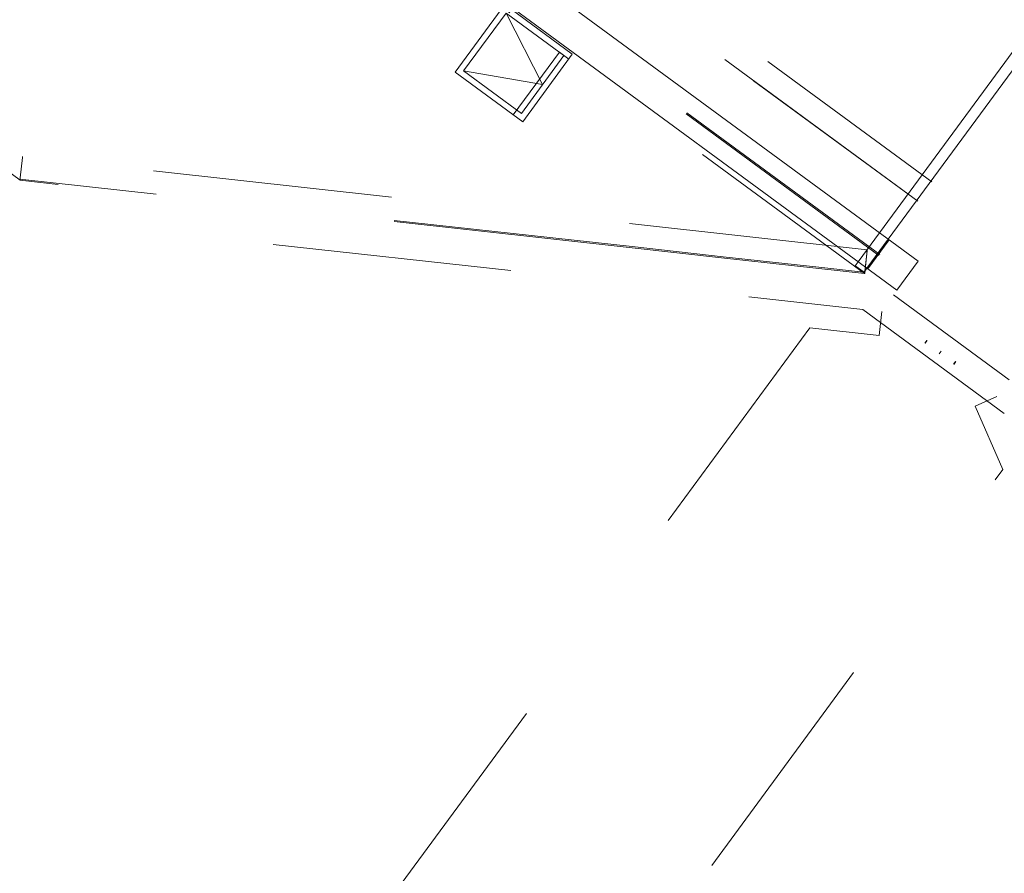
# Model space of a CAD drawing. Header units: metres. Extents: x 135583 to 135939, y 457896 to 458258.
# Tile 316 of 599: x 135792.02 to 135800.24, y 457943.63 to 457950.76. Entities that reach past the tile are written whole.
import ezdxf

# ---------------------------------------------------------------- set-up
doc = ezdxf.new("R2010")
doc.units = ezdxf.units.M
doc.linetypes.add('Hidden', pattern=[4, 2, -2])
doc.layers.add('NIEUWE INSTALLATIE', color=250, linetype='Continuous', lineweight=0)

msp = doc.modelspace()

# ---------------------------------------------------------------- linework, layer by layer
at = {"layer": 'NIEUWE INSTALLATIE', "linetype": 'Hidden'}
for p, q in [((135788.5955, 457957.5139), (135799.6362, 457949.4026)), ((135788.5955, 457957.5139), (135799.6362, 457949.4026)), ((135799.5178, 457949.2414), (135788.4771, 457957.3528)), ((135788.4771, 457957.3528), (135799.5178, 457949.2414)), ((135799.5178, 457949.2414), (135788.4771, 457957.3528)), ((135788.4771, 457957.3528), (135799.5178, 457949.2414)), ((135787.9118, 457957.0765), (135799.4296, 457948.6147)), ((135787.9183, 457957.0854), (135799.4361, 457948.6235)), ((135788.0506, 457956.7355), (135799.0737, 457948.637)), ((135788.0506, 457956.7355), (135799.0737, 457948.637)), ((135795.7238, 457950.3305), (135796.079, 457950.814)), ((135796.079, 457950.814), (135796.5626, 457950.4588)), ((135796.5243, 457950.487), (135796.1395, 457949.9631)), ((135796.5243, 457950.487), (135796.1395, 457949.9631)), ((135796.6029, 457950.4293), (135796.5243, 457950.487)), ((135796.6029, 457950.4293), (135796.5243, 457950.487)), ((135796.5626, 457950.4588), (135796.2074, 457949.9753)), ((135796.2074, 457949.9753), (135795.7238, 457950.3305)), ((135792.0188, 457949.4164), (135790.9215, 457950.2225)), ((135792.0188, 457949.4164), (135790.9215, 457950.2225)), ((135792.02, 457949.4369), (135792.0386, 457949.6059)), ((135792.02, 457949.4369), (135792.0386, 457949.6059)), ((135792.02, 457949.4369), (135792.0386, 457949.6059)), ((135792.02, 457949.4369), (135792.0386, 457949.6059)), ((135799.0973, 457948.8361), (135792.0398, 457949.6158)), ((135799.0973, 457948.8361), (135792.0398, 457949.6158)), ((135799.0973, 457948.8361), (135792.0398, 457949.6158)), ((135799.0973, 457948.8361), (135792.0398, 457949.6158)), ((135792.3371, 457949.3817), (135792.0171, 457949.4171)), ((135792.3371, 457949.3817), (135792.0171, 457949.4171)), ((135792.3371, 457949.3817), (135792.0171, 457949.4171)), ((135792.3371, 457949.3817), (135792.0171, 457949.4171)), ((135797.1316, 457948.8621), (135792.0183, 457949.427)), ((135797.1316, 457948.8621), (135792.0183, 457949.427)), ((135797.1316, 457948.8621), (135792.0183, 457949.427)), ((135797.1316, 457948.8621), (135792.0183, 457949.427)), ((135797.1315, 457948.8521), (135793.3082, 457949.2744)), ((135797.1315, 457948.8521), (135793.3082, 457949.2744)), ((135797.1315, 457948.8521), (135793.3082, 457949.2744)), ((135797.1315, 457948.8521), (135793.3082, 457949.2744)), ((135799.1992, 457948.9768), (135799.0217, 457948.7351)), ((135799.1992, 457948.9768), (135799.0217, 457948.7351)), ((135799.1992, 457948.9768), (135799.0217, 457948.7351)), ((135799.1992, 457948.9768), (135799.0217, 457948.7351)), ((135799.2718, 457948.9235), (135799.0942, 457948.6818)), ((135799.2718, 457948.9235), (135799.0942, 457948.6818)), ((135799.2718, 457948.9235), (135799.0942, 457948.6818)), ((135799.2718, 457948.9235), (135799.0942, 457948.6818)), ((135799.1023, 457948.6759), (135799.2798, 457948.9176)), ((135799.1023, 457948.6759), (135799.2798, 457948.9176)), ((135794.1325, 457948.8811), (135799.0604, 457948.3368)), ((135794.1325, 457948.8811), (135799.0604, 457948.3368)), ((135799.0753, 457948.6374), (135799.0973, 457948.8361)), ((135799.0753, 457948.6374), (135799.0973, 457948.8361)), ((135799.0753, 457948.6374), (135799.0973, 457948.8361)), ((135799.0753, 457948.6374), (135799.0973, 457948.8361)), ((135798.6913, 457948.6798), (135797.8792, 457948.7695)), ((135798.6913, 457948.6798), (135797.8792, 457948.7695)), ((135798.6913, 457948.6798), (135797.8792, 457948.7695)), ((135798.6913, 457948.6798), (135797.8792, 457948.7695)), ((135798.6914, 457948.6898), (135797.8928, 457948.778)), ((135798.6914, 457948.6898), (135797.8928, 457948.778)), ((135798.6914, 457948.6898), (135797.8928, 457948.778)), ((135798.6914, 457948.6898), (135797.8928, 457948.778)), ((135799.0961, 457948.8262), (135799.0774, 457948.6572)), ((135799.0961, 457948.8262), (135799.0774, 457948.6572)), ((135799.0961, 457948.8262), (135799.0774, 457948.6572)), ((135799.0961, 457948.8262), (135799.0774, 457948.6572)), ((135798.997, 457948.7015), (135799.0776, 457948.6423)), ((135798.997, 457948.7015), (135799.0776, 457948.6423)), ((135798.997, 457948.7015), (135799.0776, 457948.6423)), ((135798.997, 457948.7015), (135799.0776, 457948.6423)), ((135799.0615, 457948.6542), (135799.0434, 457948.6675)), ((135799.0615, 457948.6542), (135799.0434, 457948.6675)), ((135799.0615, 457948.6542), (135799.0434, 457948.6675)), ((135799.0615, 457948.6542), (135799.0434, 457948.6675)), ((135799.0757, 457948.6474), (135799.0656, 457948.6485)), ((135799.0757, 457948.6474), (135799.0656, 457948.6485)), ((135799.0757, 457948.6474), (135799.0656, 457948.6485)), ((135799.0757, 457948.6474), (135799.0656, 457948.6485)), ((135799.0699, 457948.6487), (135799.0696, 457948.6483)), ((135799.0699, 457948.6487), (135799.0696, 457948.6483)), ((135799.0699, 457948.6487), (135799.0696, 457948.6483)), ((135799.0699, 457948.6487), (135799.0696, 457948.6483)), ((135799.0746, 457948.6374), (135799.0741, 457948.6375)), ((135799.0746, 457948.6374), (135799.0741, 457948.6375)), ((135799.0746, 457948.6374), (135799.0741, 457948.6375)), ((135799.0746, 457948.6374), (135799.0741, 457948.6375)), ((135799.0746, 457948.6374), (135799.0753, 457948.6374)), ((135799.0746, 457948.6374), (135799.0753, 457948.6374)), ((135799.0746, 457948.6374), (135799.0753, 457948.6374)), ((135799.0746, 457948.6374), (135799.0753, 457948.6374)), ((135799.0746, 457948.6374), (135799.0753, 457948.6374)), ((135799.0746, 457948.6374), (135799.0753, 457948.6374)), ((135799.0746, 457948.6374), (135799.0753, 457948.6374)), ((135799.0746, 457948.6374), (135799.0753, 457948.6374)), ((135799.0763, 457948.6473), (135799.0757, 457948.6474)), ((135799.0763, 457948.6473), (135799.0757, 457948.6474)), ((135799.0763, 457948.6473), (135799.0757, 457948.6474)), ((135799.0763, 457948.6473), (135799.0757, 457948.6474)), ((135799.3156, 457948.4595), (135800.2827, 457947.7491)), ((135799.3156, 457948.4595), (135800.2827, 457947.7491)), ((135799.0604, 457948.3368), (135799.0606, 457948.3366)), ((135799.0604, 457948.3368), (135799.0606, 457948.3366)), ((135800.2416, 457947.469), (135799.0607, 457948.3366)), ((135800.2416, 457947.469), (135799.0607, 457948.3366)), ((135799.2191, 457948.3191), (135799.1971, 457948.1203)), ((135799.2191, 457948.3191), (135799.1971, 457948.1203)), ((135798.6171, 457948.1844), (135793.8174, 457941.6513)), ((135798.6171, 457948.1844), (135793.8174, 457941.6513)), ((135799.1971, 457948.1203), (135798.6171, 457948.1844)), ((135799.1971, 457948.1203), (135798.6171, 457948.1844)), ((135799.9969, 457947.5289), (135800.18, 457947.6093)), ((135799.9969, 457947.5289), (135800.18, 457947.6093)), ((135800.2289, 457947.0003), (135799.9969, 457947.5289)), ((135800.2289, 457947.0003), (135799.9969, 457947.5289)), ((135795.4291, 457940.4671), (135800.2289, 457947.0003)), ((135795.4291, 457940.4671), (135800.2289, 457947.0003))]:
    msp.add_line(p, q, dxfattribs=at)
at = {"layer": 'NIEUWE INSTALLATIE'}
for p, q in [((135788.0039, 457957.2018), (135799.5216, 457948.74)), ((135787.8263, 457956.9601), (135799.344, 457948.4982)), ((135803.1206, 457954.1623), (135799.2718, 457948.9235)), ((135803.1206, 457954.1623), (135799.2718, 457948.9235)), ((135796.0683, 457950.8839), (135795.6539, 457950.3198)), ((135796.6325, 457950.4694), (135796.0683, 457950.8839)), ((135796.0685, 457950.8842), (135796.6327, 457950.4697)), ((135796.385, 457950.217), (135796.079, 457950.814)), ((135800.5539, 457950.8207), (135799.1993, 457948.9768)), ((135800.5539, 457950.8207), (135799.1993, 457948.9768)), ((135796.2181, 457949.9054), (135796.6325, 457950.4694)), ((135796.6325, 457950.4694), (135796.6327, 457950.4697)), ((135795.6539, 457950.3198), (135796.2181, 457949.9054)), ((135795.7238, 457950.3305), (135796.385, 457950.217)), ((135797.8792, 457948.7695), (135797.1315, 457948.8521)), ((135797.8792, 457948.7695), (135797.1315, 457948.8521)), ((135797.8927, 457948.7781), (135797.1317, 457948.8621)), ((135797.8927, 457948.7781), (135797.1317, 457948.8621)), ((135799.0741, 457948.6375), (135798.6913, 457948.6798)), ((135799.0741, 457948.6375), (135798.6913, 457948.6798)), ((135799.0656, 457948.6485), (135798.6915, 457948.6898)), ((135799.0656, 457948.6485), (135798.6915, 457948.6898)), ((135799.0217, 457948.735), (135798.997, 457948.7015)), ((135799.0217, 457948.735), (135798.997, 457948.7015)), ((135799.0434, 457948.6675), (135799.0051, 457948.6957)), ((135799.0434, 457948.6675), (135799.0051, 457948.6957)), ((135799.0942, 457948.6818), (135799.0699, 457948.6487)), ((135799.0942, 457948.6818), (135799.0699, 457948.6487)), ((135799.5216, 457948.74), (135799.344, 457948.4982)), ((135799.0699, 457948.6487), (135799.0696, 457948.6483)), ((135799.0699, 457948.6487), (135799.0696, 457948.6483)), ((135799.5942, 457948.0787), (135799.5774, 457948.0559)), ((135799.5962, 457948.0772), (135799.5795, 457948.0544)), ((135799.7151, 457947.9899), (135799.6983, 457947.967)), ((135799.8339, 457947.9026), (135799.8171, 457947.8797)), ((135799.8359, 457947.901), (135799.8192, 457947.8782))]:
    msp.add_line(p, q, dxfattribs=at)
at = {"layer": 'NIEUWE INSTALLATIE', "linetype": 'Hidden'}
for centre, major_axis, ratio, start_param, end_param in [((135792.0387, 457949.6059), (0.0011, 0.00994), 0.007238, 0, 1.570796), ((135792.0387, 457949.6059), (0.0011, 0.00994), 0.007238, 0, 1.570796), ((135792.0387, 457949.6059), (0.0011, 0.00994), 0.007238, 0, 1.570796), ((135792.0387, 457949.6059), (0.0011, 0.00994), 0.007238, 0, 1.570796), ((135792.0172, 457949.4171), (0.0011, 0.00994), 0.007238, 0, 1.570796), ((135792.0172, 457949.4171), (0.0011, 0.00994), 0.007238, 0, 1.570796), ((135792.0172, 457949.4171), (0.0011, 0.00994), 0.007238, 0, 1.570796), ((135792.0172, 457949.4171), (0.0011, 0.00994), 0.007238, 0, 1.570796), ((135792.0199, 457949.4369), (0.0011, 0.00994), 0.007238, 3.141593, 4.712389), ((135792.0199, 457949.4369), (0.0011, 0.00994), 0.007238, 3.141593, 4.712389), ((135792.0199, 457949.4369), (0.0011, 0.00994), 0.007238, 3.141593, 4.712389), ((135792.0199, 457949.4369), (0.0011, 0.00994), 0.007238, 3.141593, 4.712389), ((135799.0962, 457948.8262), (0.0011, 0.00994), 0.007238, 0, 1.570796), ((135799.0962, 457948.8262), (0.0011, 0.00994), 0.007238, 0, 1.570796), ((135799.0962, 457948.8262), (0.0011, 0.00994), 0.007238, 0, 1.570796), ((135799.0962, 457948.8262), (0.0011, 0.00994), 0.007238, 0, 1.570796), ((135799.0051, 457948.6956), (-0.00806, 0.00592), 0.005919, 5.759587, 6.283186), ((135799.0051, 457948.6956), (-0.00806, 0.00592), 0.005919, 5.759587, 6.283186), ((135799.0051, 457948.6956), (-0.00806, 0.00592), 0.005919, 5.759587, 6.283186), ((135799.0051, 457948.6956), (-0.00806, 0.00592), 0.005919, 5.759587, 6.283186), ((135799.0616, 457948.6543), (-0.00806, 0.00592), 0.005919, 1.570796, 3.141593), ((135799.0616, 457948.6543), (-0.00806, 0.00592), 0.005919, 1.570796, 3.141593), ((135799.0616, 457948.6543), (-0.00806, 0.00592), 0.005919, 1.570796, 3.141593), ((135799.0616, 457948.6543), (-0.00806, 0.00592), 0.005919, 1.570796, 3.141593), ((135799.0779, 457948.6427), (-0.00806, 0.00592), 0.005919, 5.759587, 6.283186), ((135799.0779, 457948.6427), (-0.00806, 0.00592), 0.005919, 5.759587, 6.283186), ((135799.0779, 457948.6427), (-0.00806, 0.00592), 0.005919, 5.759587, 6.283186), ((135799.0779, 457948.6427), (-0.00806, 0.00592), 0.005919, 5.759587, 6.283186), ((135799.0747, 457948.6374), (0.0011, 0.00994), 0.007238, 0, 0.785399), ((135799.0747, 457948.6374), (0.0011, 0.00994), 0.007238, 0, 0.785399), ((135799.0747, 457948.6374), (0.0011, 0.00994), 0.007238, 0, 0.785399), ((135799.0747, 457948.6374), (0.0011, 0.00994), 0.007238, 0, 0.785399), ((135799.0774, 457948.6572), (0.0011, 0.00994), 0.007238, 3.141593, 4.712389), ((135799.0774, 457948.6572), (0.0011, 0.00994), 0.007238, 3.141593, 4.712389), ((135799.0774, 457948.6572), (0.0011, 0.00994), 0.007238, 3.141593, 4.712389), ((135799.0774, 457948.6572), (0.0011, 0.00994), 0.007238, 3.141593, 4.712389)]:
    msp.add_ellipse(centre, major_axis=major_axis, ratio=ratio, start_param=start_param, end_param=end_param, dxfattribs=at)
at = {"layer": 'NIEUWE INSTALLATIE'}
for centre, major_axis, ratio, start_param, end_param in [((135799.0051, 457948.6956), (-0.00806, 0.00592), 0.005919, 4.712389, 6.021384), ((135799.0051, 457948.6956), (-0.00806, 0.00592), 0.005919, 4.712389, 6.021384), ((135799.0779, 457948.6427), (-0.00806, 0.00592), 0.005919, 4.712389, 6.283185), ((135799.0779, 457948.6427), (-0.00806, 0.00592), 0.005919, 4.712389, 6.283185), ((135799.0747, 457948.6374), (0.0011, 0.00994), 0.007238, 0.785398, 1.570796), ((135799.0747, 457948.6374), (0.0011, 0.00994), 0.007238, 0.785398, 1.570796)]:
    msp.add_ellipse(centre, major_axis=major_axis, ratio=ratio, start_param=start_param, end_param=end_param, dxfattribs=at)

doc.saveas('drawing.dxf')
